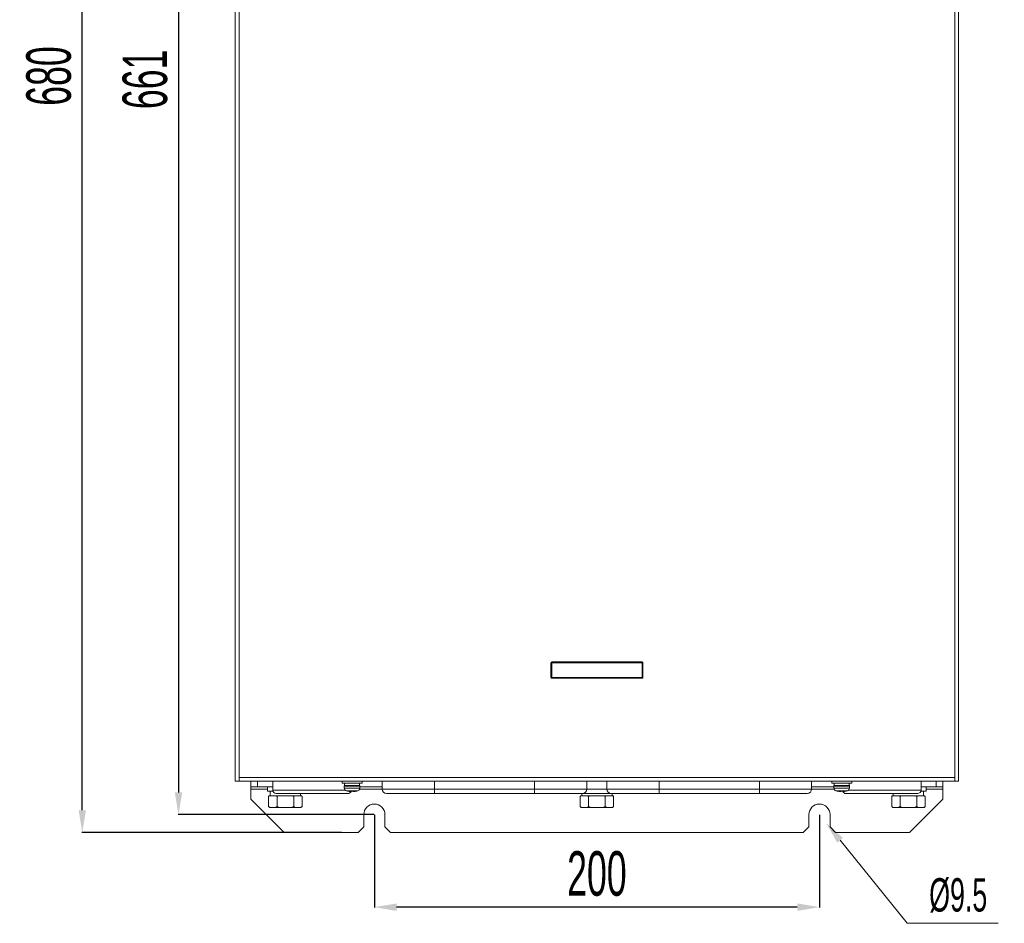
# Model space of a CAD drawing. Header units: millimetres. Extents: x -473 to 23648, y -382 to 1866.
# Tile 581 of 607: x 21314 to 21757, y 179 to 585. Entities that reach past the tile are written whole.
import ezdxf

# ---------------------------------------------------------------- set-up
doc = ezdxf.new("R2010")
doc.units = ezdxf.units.MM
doc.header["$LTSCALE"] = 80
doc.header["$PDMODE"] = 3
doc.header["$PDSIZE"] = 0.3
doc.layers.get('0').update_dxf_attribs({"linetype": 'CONTINUOUS'})
doc.layers.get('DEFPOINTS').update_dxf_attribs({"linetype": 'CONTINUOUS'})
doc.styles.get("Standard").update_dxf_attribs({"font": 'technic_.ttf', "width": 0.7})
doc.dimstyles.get("Standard").update_dxf_attribs({"dimtxt": 3, "dimasz": 3, "dimexe": 0.18, "dimexo": 0.0625, "dimgap": 0.09, "dimtad": 1, "dimdsep": 46, "dimtxsty": 'STANDARD', "dimcen": 0.09, "dimadec": 0, "dimazin": 0, "dimtol": 1, "dimtp": 0.01, "dimtm": 0.01, "dimtfac": 1, "dimtofl": 0, "dimtmove": 0, "dimatfit": 3, "dimfxl": 1, "dimtolj": 1, "dimarcsym": 0})

# ---------------------------------------------------------------- blocks, each defined once
blk = doc.blocks.new('*D130')
at = {"color": 0, "lineweight": -2, "transparency": 16777216}
for p, q in [((21458.91, 899.74), (21342.19, 899.74)), ((21342.37, 229.74), (21342.37, 889.74)), ((21458.91, 219.74), (21342.19, 219.74))]:
    blk.add_line(p, q, dxfattribs=at)
at = {"color": 0, "lineweight": 0, "transparency": 16777216}
for points in [[(21344.04, 889.74), (21340.71, 889.74), (21342.37, 899.74)], [(21340.71, 229.74), (21344.04, 229.74), (21342.37, 219.74)]]:
    blk.add_solid(points, dxfattribs=at)
at = {"layer": 'DEFPOINTS', "color": 0, "lineweight": 0, "transparency": 16777216}
for p in [(21342.37, 899.74), (21458.97, 899.74), (21458.97, 219.74)]:
    blk.add_point(p, dxfattribs=at)
at = {"color": 0, "lineweight": 0, "transparency": 16777216, "insert": (21327.37, 559.74), "char_height": 20, "attachment_point": 5, "rotation": 90}
blk.add_mtext('\\A1;680', dxfattribs=at)
blk = doc.blocks.new('*D131')
at = {"color": 0, "lineweight": -2, "transparency": 16777216}
for p, q in [((21473.57, 888.74), (21385.43, 888.74)), ((21385.61, 878.74), (21385.61, 237.74)), ((21473.57, 227.74), (21385.43, 227.74))]:
    blk.add_line(p, q, dxfattribs=at)
at = {"color": 0, "lineweight": 0, "transparency": 16777216}
for points in [[(21387.28, 878.74), (21383.94, 878.74), (21385.61, 888.74)], [(21383.94, 237.74), (21387.28, 237.74), (21385.61, 227.74)]]:
    blk.add_solid(points, dxfattribs=at)
at = {"layer": 'DEFPOINTS', "color": 0, "lineweight": 0, "transparency": 16777216}
for p in [(21473.63, 888.74), (21385.61, 227.74), (21473.63, 227.74)]:
    blk.add_point(p, dxfattribs=at)
at = {"color": 0, "lineweight": 0, "transparency": 16777216, "insert": (21370.61, 558.24), "char_height": 20, "attachment_point": 5, "rotation": 90}
blk.add_mtext('\\A1;661', dxfattribs=at)
blk = doc.blocks.new('*D138')
at = {"color": 0, "lineweight": -2, "transparency": 16777216}
for p, q in [((21473.63, 227.68), (21473.63, 185.99)), ((21673.63, 227.68), (21673.63, 185.99)), ((21663.63, 186.17), (21483.63, 186.17))]:
    blk.add_line(p, q, dxfattribs=at)
at = {"color": 0, "lineweight": 0, "transparency": 16777216}
for points in [[(21483.63, 187.84), (21483.63, 184.5), (21473.63, 186.17)], [(21663.63, 184.5), (21663.63, 187.84), (21673.63, 186.17)]]:
    blk.add_solid(points, dxfattribs=at)
at = {"layer": 'DEFPOINTS', "color": 0, "lineweight": 0, "transparency": 16777216}
for p in [(21473.63, 227.74), (21673.63, 227.74), (21473.63, 186.17)]:
    blk.add_point(p, dxfattribs=at)
at = {"color": 0, "lineweight": 0, "transparency": 16777216, "insert": (21573.63, 201.17), "char_height": 20, "attachment_point": 5}
blk.add_mtext('\\A1;200', dxfattribs=at)

msp = doc.modelspace()

# ---------------------------------------------------------------- linework, layer by layer
at = {"linetype": 'Continuous', "lineweight": 0}
for p, q in [((21411.129, 862.741), (21411.129, 242.741)), ((21412.829, 862.741), (21412.829, 242.741)), ((21734.429, 242.741), (21734.429, 862.741)), ((21736.129, 242.741), (21736.129, 862.741)), ((21552.929, 289.441), (21552.929, 296.041)), ((21553.129, 296.041), (21552.929, 296.041)), ((21553.129, 289.441), (21553.129, 296.041)), ((21553.329, 296.041), (21553.154, 296.041)), ((21553.329, 296.441), (21553.329, 296.241)), ((21553.329, 296.441), (21593.929, 296.441)), ((21553.329, 296.241), (21593.929, 296.241)), ((21553.329, 289.441), (21553.329, 296.041)), ((21553.329, 296.041), (21593.929, 296.041)), ((21593.929, 296.241), (21593.929, 296.441)), ((21593.929, 296.041), (21593.929, 296.216)), ((21593.929, 296.041), (21593.929, 289.441)), ((21594.129, 296.041), (21594.129, 289.441)), ((21594.329, 296.041), (21594.129, 296.041)), ((21594.329, 296.041), (21594.329, 289.441)), ((21552.929, 289.441), (21553.129, 289.441)), ((21553.329, 289.441), (21553.329, 289.268)), ((21593.929, 289.441), (21553.329, 289.441)), ((21553.329, 289.241), (21553.329, 289.041)), ((21593.929, 289.241), (21553.329, 289.241)), ((21593.929, 289.041), (21553.329, 289.041)), ((21593.929, 289.441), (21594.103, 289.441)), ((21593.929, 289.041), (21593.929, 289.241)), ((21594.129, 289.441), (21594.329, 289.441)), ((21412.829, 244.441), (21734.429, 244.441)), ((21411.129, 242.741), (21736.129, 242.741)), ((21418.129, 240.241), (21418.129, 242.741)), ((21418.129, 240.241), (21418.129, 234.741)), ((21427.979, 240.241), (21418.129, 240.241)), ((21418.129, 239.241), (21425.629, 239.241)), ((21421.129, 240.241), (21421.129, 242.741)), ((21425.629, 240.241), (21425.629, 238.241)), ((21427.979, 242.741), (21427.979, 238.741)), ((21459.129, 242.741), (21459.129, 241.941)), ((21459.129, 241.941), (21468.129, 241.941)), ((21460.129, 240.528), (21467.129, 240.528)), ((21460.129, 240.528), (21460.129, 239.712)), ((21460.129, 239.712), (21467.129, 239.712)), ((21460.239, 241.941), (21460.239, 240.841)), ((21460.239, 240.841), (21467.019, 240.841)), ((21467.019, 241.941), (21467.019, 240.841)), ((21467.04, 239.241), (21477.129, 239.241)), ((21467.129, 240.528), (21467.129, 239.712)), ((21477.129, 240.241), (21467.129, 240.241)), ((21468.129, 242.741), (21468.129, 241.941)), ((21477.129, 242.741), (21477.129, 239.241)), ((21670.129, 239.241), (21477.129, 239.241)), ((21500.629, 237.241), (21500.629, 242.741)), ((21545.629, 237.241), (21545.629, 242.741)), ((21569.129, 242.741), (21569.129, 239.241)), ((21578.129, 242.741), (21578.129, 239.241)), ((21601.629, 237.241), (21601.629, 242.741)), ((21646.629, 237.241), (21646.629, 242.741)), ((21670.129, 242.741), (21670.129, 239.241)), ((21680.129, 240.241), (21670.129, 240.241)), ((21670.129, 239.241), (21680.218, 239.241)), ((21679.129, 242.741), (21679.129, 241.941)), ((21679.129, 241.941), (21688.129, 241.941)), ((21680.129, 240.528), (21680.129, 239.712)), ((21680.129, 240.528), (21687.129, 240.528)), ((21680.129, 239.712), (21687.129, 239.712)), ((21680.239, 241.941), (21680.239, 240.841)), ((21680.239, 240.841), (21687.019, 240.841)), ((21687.019, 241.941), (21687.019, 240.841)), ((21687.129, 240.528), (21687.129, 239.712)), ((21688.129, 242.741), (21688.129, 241.941)), ((21719.279, 242.741), (21719.279, 238.741)), ((21729.129, 240.241), (21719.279, 240.241)), ((21721.629, 240.241), (21721.629, 238.241)), ((21721.629, 239.241), (21729.129, 239.241)), ((21726.129, 240.241), (21726.129, 242.741)), ((21729.129, 240.241), (21729.129, 242.741)), ((21729.129, 240.241), (21729.129, 234.741)), ((21418.129, 234.741), (21433.129, 219.741)), ((21425.629, 238.241), (21428.074, 238.241)), ((21426.423, 236.241), (21426.123, 235.941)), ((21426.123, 231.441), (21426.123, 235.941)), ((21426.423, 236.241), (21440.834, 236.241)), ((21426.809, 238.241), (21426.809, 236.241)), ((21427.979, 238.741), (21460.572, 238.741)), ((21429.479, 237.241), (21461.779, 237.241)), ((21429.876, 231.441), (21429.876, 235.941)), ((21437.381, 231.441), (21437.381, 235.941)), ((21440.449, 237.241), (21440.449, 236.241)), ((21440.834, 236.241), (21441.134, 235.941)), ((21441.134, 231.441), (21441.134, 235.941)), ((21461.057, 238.466), (21466.2, 238.466)), ((21461.057, 238.466), (21461.579, 238.328)), ((21461.579, 238.328), (21461.626, 238.328)), ((21462.989, 238.125), (21463.043, 238.121)), ((21463.043, 238.121), (21463.061, 238.121)), ((21463.061, 238.121), (21463.092, 238.119)), ((21463.092, 238.119), (21463.132, 238.119)), ((21463.132, 238.119), (21463.162, 238.119)), ((21463.162, 238.119), (21463.182, 238.121)), ((21463.182, 238.121), (21463.189, 238.125)), ((21463.189, 238.125), (21463.189, 238.328)), ((21463.189, 238.328), (21464.069, 238.328)), ((21464.069, 238.328), (21464.069, 238.125)), ((21464.069, 238.125), (21464.076, 238.121)), ((21464.076, 238.121), (21464.095, 238.119)), ((21464.095, 238.119), (21464.126, 238.119)), ((21464.126, 238.119), (21464.166, 238.119)), ((21464.166, 238.119), (21464.215, 238.121)), ((21464.215, 238.121), (21464.269, 238.125)), ((21465.631, 238.328), (21465.679, 238.328)), ((21466.2, 238.466), (21465.679, 238.328)), ((21668.128, 237.241), (21479.129, 237.241)), ((21566.423, 236.241), (21566.123, 235.941)), ((21566.123, 231.441), (21566.123, 235.941)), ((21566.423, 236.241), (21580.834, 236.241)), ((21566.809, 237.241), (21566.809, 236.241)), ((21569.876, 231.441), (21569.876, 235.941)), ((21577.381, 231.441), (21577.381, 235.941)), ((21580.449, 237.241), (21580.449, 236.241)), ((21580.834, 236.241), (21581.134, 235.941)), ((21581.134, 231.441), (21581.134, 235.941)), ((21681.057, 238.466), (21681.579, 238.328)), ((21681.057, 238.466), (21686.2, 238.466)), ((21681.579, 238.328), (21681.626, 238.328)), ((21682.989, 238.125), (21683.043, 238.121)), ((21683.043, 238.121), (21683.061, 238.121)), ((21683.061, 238.121), (21683.092, 238.119)), ((21683.092, 238.119), (21683.132, 238.119)), ((21683.132, 238.119), (21683.162, 238.119)), ((21683.162, 238.119), (21683.182, 238.121)), ((21683.182, 238.121), (21683.189, 238.125)), ((21683.189, 238.125), (21683.189, 238.328)), ((21683.189, 238.328), (21684.069, 238.328)), ((21684.069, 238.328), (21684.069, 238.125)), ((21684.069, 238.125), (21684.076, 238.121)), ((21684.076, 238.121), (21684.095, 238.119)), ((21684.095, 238.119), (21684.126, 238.119)), ((21684.126, 238.119), (21684.166, 238.119)), ((21684.166, 238.119), (21684.215, 238.121)), ((21684.215, 238.121), (21684.269, 238.125)), ((21685.479, 237.241), (21717.779, 237.241)), ((21685.631, 238.328), (21685.679, 238.328)), ((21686.2, 238.466), (21685.679, 238.328)), ((21686.685, 238.741), (21719.279, 238.741)), ((21706.423, 236.241), (21706.123, 235.941)), ((21706.123, 231.441), (21706.123, 235.941)), ((21706.423, 236.241), (21720.834, 236.241)), ((21706.809, 237.241), (21706.809, 236.241)), ((21709.876, 231.441), (21709.876, 235.941)), ((21714.129, 219.741), (21729.129, 234.741)), ((21717.381, 231.441), (21717.381, 235.941)), ((21721.629, 238.241), (21719.183, 238.241)), ((21720.449, 238.241), (21720.449, 236.241)), ((21720.834, 236.241), (21721.134, 235.941)), ((21721.134, 231.441), (21721.134, 235.941)), ((21426.123, 231.441), (21426.623, 230.941)), ((21426.623, 230.941), (21440.634, 230.941)), ((21440.749, 231.087), (21440.564, 230.941)), ((21441.134, 231.441), (21440.634, 230.941)), ((21566.123, 231.441), (21566.623, 230.941)), ((21566.623, 230.941), (21580.634, 230.941)), ((21580.749, 231.087), (21580.564, 230.941)), ((21581.134, 231.441), (21580.634, 230.941)), ((21706.123, 231.441), (21706.623, 230.941)), ((21706.623, 230.941), (21720.634, 230.941)), ((21720.749, 231.087), (21720.564, 230.941)), ((21721.134, 231.441), (21720.634, 230.941)), ((21468.879, 222.241), (21468.879, 227.741)), ((21478.379, 222.241), (21478.379, 227.741)), ((21668.879, 222.241), (21668.879, 227.741)), ((21678.379, 222.241), (21678.379, 227.741)), ((21466.379, 219.741), (21468.879, 222.241)), ((21478.379, 222.241), (21480.879, 219.741)), ((21666.379, 219.741), (21668.879, 222.241)), ((21678.379, 222.241), (21680.879, 219.741)), ((21433.129, 219.741), (21466.379, 219.741)), ((21480.879, 219.741), (21666.379, 219.741)), ((21680.879, 219.741), (21714.129, 219.741))]:
    msp.add_line(p, q, dxfattribs=at)
at = {"color": 3, "lineweight": 0}
for p, q in [((21712.994, 178.903), (21682.885, 216.257)), ((21753.994, 178.903), (21712.994, 178.903))]:
    msp.add_line(p, q, dxfattribs=at)
at = {"linetype": 'Continuous', "lineweight": 0}
for points in [[(21426.445, 236.241), (21426.339, 236.148), (21426.232, 236.048), (21426.123, 235.941)], [(21429.876, 235.941), (21429.767, 236.048), (21429.66, 236.148), (21429.554, 236.241)], [(21430.519, 236.241), (21430.308, 236.148), (21430.094, 236.048), (21429.876, 235.941)], [(21437.381, 235.941), (21437.163, 236.048), (21436.949, 236.148), (21436.738, 236.241)], [(21437.703, 236.241), (21437.598, 236.148), (21437.491, 236.048), (21437.381, 235.941)], [(21441.134, 235.941), (21441.025, 236.048), (21440.918, 236.148), (21440.813, 236.241)], [(21566.445, 236.241), (21566.339, 236.148), (21566.232, 236.048), (21566.123, 235.941)], [(21569.876, 235.941), (21569.767, 236.048), (21569.66, 236.148), (21569.554, 236.241)], [(21570.519, 236.241), (21570.308, 236.148), (21570.094, 236.048), (21569.876, 235.941)], [(21577.381, 235.941), (21577.163, 236.048), (21576.949, 236.148), (21576.738, 236.241)], [(21577.703, 236.241), (21577.598, 236.148), (21577.491, 236.048), (21577.381, 235.941)], [(21581.134, 235.941), (21581.025, 236.048), (21580.918, 236.148), (21580.813, 236.241)], [(21706.445, 236.241), (21706.339, 236.148), (21706.232, 236.048), (21706.123, 235.941)], [(21709.876, 235.941), (21709.767, 236.048), (21709.66, 236.148), (21709.554, 236.241)], [(21710.519, 236.241), (21710.308, 236.148), (21710.094, 236.048), (21709.876, 235.941)], [(21717.381, 235.941), (21717.163, 236.048), (21716.949, 236.148), (21716.738, 236.241)], [(21717.703, 236.241), (21717.598, 236.148), (21717.491, 236.048), (21717.381, 235.941)], [(21721.134, 235.941), (21721.025, 236.048), (21720.918, 236.148), (21720.813, 236.241)], [(21426.693, 230.941), (21426.508, 231.087), (21426.319, 231.253), (21426.123, 231.441)], [(21429.876, 231.441), (21429.68, 231.253), (21429.491, 231.087), (21429.306, 230.941)], [(21431.016, 230.941), (21430.646, 231.087), (21430.267, 231.253), (21429.876, 231.441)], [(21437.381, 231.441), (21436.99, 231.253), (21436.611, 231.087), (21436.242, 230.941)], [(21437.951, 230.941), (21437.766, 231.087), (21437.577, 231.253), (21437.381, 231.441)], [(21441.134, 231.441), (21440.938, 231.253), (21440.749, 231.087)], [(21566.693, 230.941), (21566.508, 231.087), (21566.319, 231.253), (21566.123, 231.441)], [(21569.876, 231.441), (21569.68, 231.253), (21569.491, 231.087), (21569.306, 230.941)], [(21571.016, 230.941), (21570.646, 231.087), (21570.267, 231.253), (21569.876, 231.441)], [(21577.381, 231.441), (21576.99, 231.253), (21576.611, 231.087), (21576.242, 230.941)], [(21577.951, 230.941), (21577.766, 231.087), (21577.577, 231.253), (21577.381, 231.441)], [(21581.134, 231.441), (21580.938, 231.253), (21580.749, 231.087)], [(21706.693, 230.941), (21706.508, 231.087), (21706.319, 231.253), (21706.123, 231.441)], [(21709.876, 231.441), (21709.68, 231.253), (21709.491, 231.087), (21709.306, 230.941)], [(21711.016, 230.941), (21710.646, 231.087), (21710.267, 231.253), (21709.876, 231.441)], [(21717.381, 231.441), (21716.99, 231.253), (21716.611, 231.087), (21716.242, 230.941)], [(21717.951, 230.941), (21717.766, 231.087), (21717.577, 231.253), (21717.381, 231.441)], [(21721.134, 231.441), (21720.938, 231.253), (21720.749, 231.087)]]:
    msp.add_lwpolyline(points, dxfattribs=at)
for centre, radius, start, end in [((21553.329, 296.041), 0.4, 90, 180), ((21553.329, 296.041), 0.2, 90, 180), ((21593.929, 296.041), 0.4, 0, 90), ((21593.929, 296.041), 0.2, 0, 90), ((21553.329, 289.441), 0.4, 180, 270), ((21553.329, 289.441), 0.2, 180, 270), ((21593.929, 289.441), 0.4, 270, 0), ((21593.929, 289.441), 0.2, 270, 0), ((21460.629, 240.528), 0.5, 141.26058, 180), ((21461.429, 239.712), 1.3, 180, 253.39845), ((21465.829, 239.712), 1.3, 286.60155, 0), ((21466.629, 240.528), 0.5, 0, 38.73942), ((21479.129, 239.241), 2, 180, 270), ((21567.129, 239.241), 2, 270, 0), ((21580.129, 239.241), 2, 180, 270), ((21668.129, 239.241), 2, 270, 0), ((21680.629, 240.528), 0.5, 141.26058, 180), ((21681.429, 239.712), 1.3, 180, 253.39845), ((21685.829, 239.712), 1.3, 286.60155, 0), ((21686.629, 240.528), 0.5, 0, 38.73942), ((21429.479, 238.741), 1.5, 180, 270), ((21463.629, 247.091), 8.989, 257.13024, 265.9173), ((21461.779, 238.741), 1.5, 270, 335.44888), ((21461.779, 238.741), 1.5, 341.07094, 343.91333), ((21463.629, 247.091), 8.989, 274.0827, 282.86976), ((21683.629, 247.091), 8.989, 257.13024, 265.9173), ((21685.479, 238.741), 1.5, 196.08667, 198.92906), ((21685.479, 238.741), 1.5, 204.55112, 270), ((21683.629, 247.091), 8.989, 274.0827, 282.86976), ((21717.779, 238.741), 1.5, 270, 0), ((21473.629, 227.741), 4.75, 0, 180), ((21673.629, 227.741), 4.75, 0, 180)]:
    msp.add_arc(centre, radius, start, end, dxfattribs=at)
at = {"lineweight": 0}
msp.add_solid([(21684.183, 217.303), (21681.587, 215.211), (21676.61, 224.043)], dxfattribs=at)

# ---------------------------------------------------------------- texts
at = {"color": 3, "lineweight": 0, "insert": (21735.994, 191.403), "char_height": 15, "attachment_point": 5}
msp.add_mtext('\\A1;%%c9.5', dxfattribs=at)

# ---------------------------------------------------------------- dimensions: what is measured, and where the dimension line sits
at = {"color": 3, "lineweight": 0}
for base, p1, p2, picture, middle in [((21342.374, 899.741), (21458.968, 219.741), (21458.968, 899.741), '*D130', (21342.374, 559.741)), ((21385.611, 227.741), (21473.629, 888.741), (21473.629, 227.741), '*D131', (21385.611, 558.241))]:
    dim = msp.add_linear_dim(base=base, p1=p1, p2=p2, angle=90, dimstyle='STANDARD', override={"dimtxt": 20, "dimasz": 10, "dimgap": 5, "dimtol": 0}, dxfattribs=at)
    dim.commit()
    dim.dimension.update_dxf_attribs({"geometry": picture, "text_midpoint": middle, "dimtype": 160})
dim = msp.add_linear_dim(base=(21473.629, 186.17), p1=(21673.629, 227.741), p2=(21473.629, 227.741), dimstyle='STANDARD', override={"dimtxt": 20, "dimasz": 10, "dimgap": 5, "dimtol": 0}, dxfattribs=at)
dim.commit()
dim.dimension.update_dxf_attribs({"geometry": '*D138', "text_midpoint": (21573.629, 201.17)})

doc.saveas('drawing.dxf')
